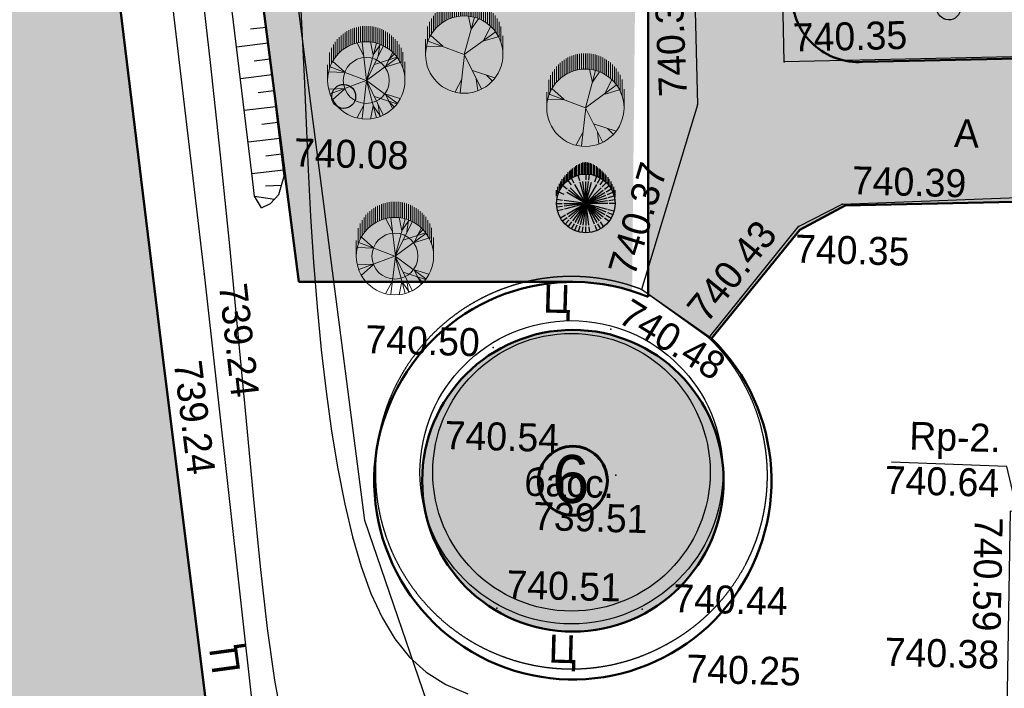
# Model space of a CAD drawing. Header units: millimetres. Extents: x -257011 to 237647566, y 2784933 to 6706507.
# Tile 298 of 451: x 10266826 to 10297659, y 5380212 to 5401131. Entities that reach past the tile are written whole.
import ezdxf

# ---------------------------------------------------------------- set-up
doc = ezdxf.new("R2010")
doc.units = ezdxf.units.MM
doc.header["$LTSCALE"] = 1000
doc.header["$PDMODE"] = 32
doc.header["$PDSIZE"] = 0.3
for name, pattern in [('Д_ТРОТ_ТРУБА', [3, 1.5, -1.5]), ('ДОРОГИ_СТРОЯЩ', [9, 8, -1]), ('Контура низ откосов  Штриховая 0.1-0.5 - - - - - - -', [0.6, 0.1, -0.5]), ('ОТКОС_НИЗ', [1.2, 0.2, -1])]:
    doc.linetypes.add(name, pattern=pattern)
for name, color, linetype in [('(002) Рамка', 7, 'Continuous'), ('(003) Пункты', 7, 'Continuous'), ('(004) Точки рельефа', 7, 'Continuous'), ('(014) Водопровод', 5, 'ИК_Водопровод -------в--------'), ('(025) Дорога', 7, 'Continuous'), ('(027) Гидрография', 7, 'Continuous'), ('(028) Гидротехн.', 7, 'Continuous'), ('(031) Горизонтали', 42, 'Continuous'), ('(035) Откосы', 7, 'Continuous'), ('(038) Деревья', 7, 'Continuous'), ('TREE', 74, 'Continuous')]:
    doc.layers.add(name, color=color, linetype=linetype)
for name, color, linetype, lineweight in [('(032) Горизонтали утолщенные', 32, 'Continuous', 30), ('.', 7, 'Continuous', 15), ('Ф А С А Д', 250, 'Continuous', 15)]:
    doc.layers.add(name, color=color, linetype=linetype, lineweight=lineweight)
doc.styles.add('ATTR', font='romans.shx', dxfattribs={"width": 0.8, "height": 0.470416})
doc.styles.add('BM-431', font='txt')
doc.styles.add('D-431', font='txt', dxfattribs={"width": 2})
doc.styles.add('Roman', font='romans')
doc.styles.get("Standard").update_dxf_attribs({"font": 'ARIALN.TTF'})
doc.styles.add('WMF-Times New Roman0', font='times.ttf')
doc.linetypes.add('KANALIS_K', pattern='A,1,["<",Standard,S=1.8,R=0,X=-0.9,Y=-0.9],3,-1,["К",Standard,S=1.8,R=0,X=-0.9,Y=-0.9],-1,10', length=16)
doc.linetypes.add('ИК_Водопровод -------в--------', pattern='A,9,-0.6,["В",Standard,S=1.2,R=0,X=0,Y=-0.6],-1.2', length=10.8)
pattern_1 = [(95, (0, -250067.28), (-275.171012, 230.8958947), [127, -381]), (185, (57.72, -249998.49), (-230.8958947, -275.171012), [127, -381])]

# ---------------------------------------------------------------- blocks, each defined once
blk = doc.blocks.new('d')
at = {"layer": '(038) Деревья', "color": 30}
blk.add_ellipse((0, 0), major_axis=(0.265, 0.265), ratio=1, start_param=5.497787, end_param=11.780972, dxfattribs=at)
blk = doc.blocks.new('kjvklglhl')
at = {"layer": '(004) Точки рельефа'}
blk.add_lwpolyline([(343.958, 447.537), (343.404, 449.591), (339.791, 449.631)], dxfattribs=at)
for p in [(336.083, 462.055), (333.406, 460.634), (320.534, 458.04), (338.021, 457.657), (336.672, 456.912), (318.108, 454.899), (331.811, 454.811), (330.891, 453.542), (333.962, 453.359), (327.22, 452.858), (316.881, 452.353), (331.176, 448.981), (325.065, 448.539), (327.565, 444.715), (332.114, 444.815), (332.906, 443.73)]:
    blk.add_point(p, dxfattribs=at)
at = {"layer": '(014) Водопровод', "ltscale": 0.5, "flags": 128}
blk.add_lwpolyline([(325.711, 440.112), (326.312, 440.162), (325.744, 440.975), (323.361, 447.342), (313.499, 509.603), (261.079, 502.552), (256.511, 532.162)], dxfattribs=at)
at = {"layer": '(025) Дорога', "linetype": 'Д_ТРОТ_ТРУБА', "flags": 128}
blk.add_lwpolyline([(269.368, 515.247), (270.684, 506.001), (279.473, 507.345), (281.553, 506.423), (308.542, 510.883), (312.531, 513.649), (318.524, 513.838), (330.524, 514.19), (333.406, 460.634), (331.811, 454.811, 1.56758), (332.906, 443.73, 0.509364), (333.962, 453.359), (336.672, 456.912), (338.021, 457.657), (347.714, 458.292), (347.773, 448.108), (343.552, 448.203), (343.703, 435.09)], format="xyb", dxfattribs=at)
for points in [[(323.251, 418.267), (300.714, 414.809), (283.138, 412.485), (281.122, 413.564), (275.085, 449.451), (270.84, 474.617), (267.554, 498.57), (282.371, 501.061), (308.67, 505.056), (310.788, 503.765), (314.781, 477.717), (318.108, 454.899), (323.251, 418.267)], [(321.731, 420.742), (316.881, 452.353), (313.048, 477.771), (309.058, 502.896), (307.912, 503.399), (283.734, 499.451), (269.193, 497.303), (272.561, 474.353), (276.62, 450.413), (282.198, 415.2), (283.437, 414.157), (320.719, 419.528), (321.731, 420.742)], [(374.417, 463.962), (336.083, 462.055), (335.462, 474.337), (374.094, 475.423), (374.417, 463.962)]]:
    blk.add_lwpolyline(points, dxfattribs=at)
at = {"layer": '(025) Дорога', "linetype": 'Контура низ откосов  Штриховая 0.1-0.5 - - - - - - -'}
blk.add_lwpolyline([(333.962, 453.359), (331.811, 454.811)], dxfattribs=at)
at = {"layer": '(027) Гидрография', "color": 3}
blk.add_circle((329.784, 449.03), 4.344, dxfattribs=at)
at = {"layer": '(028) Гидротехн.', "ltscale": 0.8}
blk.add_circle((329.784, 449.03), 4.744, dxfattribs=at)
at = {"layer": '(031) Горизонтали', "flags": 128}
blk.add_lwpolyline([(317.699, 464.454), (318.114, 461.525), (318.509, 458.637), (318.88, 455.809), (319.223, 453.066), (319.542, 450.453), (319.841, 448.017), (320.125, 445.808), (320.399, 443.873), (320.666, 442.262), (320.933, 441.022), (321.202, 440.203)], dxfattribs=at)
at = {"layer": '(032) Горизонтали утолщенные'}
blk.add_lwpolyline([(320.844, 464.049), (320.959, 462.631), (321.065, 461.182), (321.168, 459.718), (321.275, 458.252), (321.392, 456.8), (321.525, 455.375), (321.676, 453.984), (321.845, 452.637), (322.033, 451.341), (322.24, 450.104), (322.468, 448.933), (322.718, 447.837), (322.99, 446.822), (323.286, 445.896), (323.614, 445.061), (323.982, 444.317), (324.399, 443.666), (324.874, 443.109), (325.416, 442.645), (326.033, 442.278), (326.734, 442.006)], dxfattribs=at)
at = {"layer": '(035) Откосы'}
for p, q in [((319.346, 462.612), (319.84, 462.686)), ((318.925, 462.044), (319.914, 462.191)), ((319.493, 461.623), (319.988, 461.697)), ((319.073, 461.055), (320.062, 461.203)), ((319.641, 460.635), (320.136, 460.708)), ((319.22, 460.066), (320.209, 460.214)), ((319.789, 459.646), (320.283, 459.72)), ((319.368, 459.078), (320.357, 459.225)), ((319.936, 458.657), (320.431, 458.731)), ((319.516, 458.089), (320.505, 458.237)), ((319.951, 457.722), (320.456, 457.749)), ((319.619, 457.386), (320.247, 457.309))]:
    blk.add_line(p, q, dxfattribs=at)
blk.add_lwpolyline([(319.844, 457.028), (320.125, 457.17), (320.377, 457.458), (320.534, 458.04), (317.903, 475.66)], dxfattribs=at)
at = {"layer": '(035) Откосы', "linetype": 'ОТКОС_НИЗ'}
blk.add_lwpolyline([(319.844, 457.028), (319.619, 457.386), (319.514, 458.099), (316.916, 475.502), (311.633, 506.487), (311.551, 506.587), (311.219, 506.757), (310.421, 507.002), (284.551, 503.341), (278.518, 502.26), (265.85, 499.872), (266.688, 495.955), (269.851, 477.647), (275.2, 445.294), (281.12, 409.861), (281.136, 409.822), (281.351, 409.621), (310.666, 409.479), (317.618, 409.281), (323.511, 408.859), (324.497, 408.587)], dxfattribs=at)
at = {"layer": '(038) Деревья', "color": 30, "linetype": 'Continuous'}
for p in [(341.184, 463.885), (322.323, 460.585)]:
    blk.add_blockref('d', p, dxfattribs=at)
at = {"layer": '(003) Пункты', "style": 'BM-431'}
blk.add_text('Rp-2.', height=0.875, dxfattribs=at).set_placement((340.33, 450.034))
at = {"layer": '(004) Точки рельефа', "style": 'D-431'}
for s, rotation, p in [('740.32', 94.0803, (333.071, 460.899)), ('740.35', 2.9311, (336.354, 462.385)), ('740.37', 74.6807, (331.583, 455.172)), ('740.43', 52.6537, (333.886, 453.779)), ('739.24', 277.9817, (318.582, 454.58)), ('740.48', 329.7909, (331.061, 453.797)), ('739.24', 278.7227, (317.236, 452.116)), ('740.59', 270.4809, (342.45, 447.993))]:
    blk.add_text(s, height=0.875, rotation=rotation, dxfattribs=at).set_placement(p)
for s, p in [('740.08', (320.821, 458.355)), ('740.39', (338.309, 457.972)), ('740.35', (336.59, 455.785)), ('740.50', (323.22, 452.574)), ('740.54', (325.786, 449.647)), ('740.64', (339.601, 448.631)), ('739.51', (328.626, 447.193)), ('740.51', (327.852, 445.03)), ('740.44', (333.087, 444.747)), ('740.38', (339.75, 443.258)), ('740.25', (333.558, 442.557))]:
    blk.add_text(s, height=0.875, dxfattribs=at).set_placement(p)
at = {"layer": '(025) Дорога', "linetype": 'ДОРОГИ_СТРОЯЩ', "style": 'BM-431'}
for s, p in [('A', (341.466, 459.54)), ('Ц', (328.748, 454.003)), ('Ц', (329.228, 443.058))]:
    blk.add_text(s, height=0.875, dxfattribs=at).set_placement(p)
blk.add_text('Ц', height=0.875, rotation=99.3824, dxfattribs=at).set_placement((319.595, 442.506))
at = {"layer": '(027) Гидрография', "color": 0, "style": 'D-431'}
blk.add_text('басс.', height=0.875, dxfattribs=at).set_placement((328.312, 448.258))
blk = doc.blocks.new('dhdyfh')
at = {"layer": 'TREE', "color": 92, "lineweight": 20}
for p, q in [((10253793, 5665998), (10253793, 5666487)), ((10253854, 5666529), (10253854, 5666039)), ((10253914, 5666083), (10253914, 5666567)), ((10253975, 5666109), (10253975, 5666601)), ((10254035, 5666629), (10254035, 5666140)), ((10254096, 5666652), (10254096, 5666163)), ((10254156, 5666184), (10254156, 5666675)), ((10254217, 5666691), (10254217, 5666204)), ((10254277, 5666217), (10254277, 5666705)), ((10254338, 5666714), (10254338, 5666227)), ((10254398, 5666235), (10254398, 5666724)), ((10254459, 5666724), (10254459, 5666238)), ((10254519, 5666243), (10254519, 5666724)), ((10254580, 5666724), (10254580, 5666240)), ((10254640, 5666233), (10254640, 5666724)), ((10254701, 5666717), (10254701, 5666227)), ((10254761, 5666215), (10254761, 5666706)), ((10254822, 5666693), (10254822, 5666199)), ((10254882, 5666186), (10254882, 5666674)), ((10254943, 5666652), (10254943, 5666166)), ((10255003, 5666140), (10255003, 5666629)), ((10255064, 5666601), (10255064, 5666114)), ((10255125, 5666081), (10255125, 5666565)), ((10255185, 5666529), (10255185, 5666042)), ((10255246, 5665998), (10255246, 5666487)), ((10253551, 5665761), (10253551, 5666240)), ((10253612, 5665831), (10253612, 5666323)), ((10253672, 5665895), (10253672, 5666384)), ((10253733, 5665949), (10253733, 5666439)), ((10254443, 5665800), (10254236, 5666193)), ((10254532, 5665031), (10254393, 5666223)), ((10254522, 5665028), (10254837, 5666198)), ((10254739, 5665821), (10254650, 5666236)), ((10255306, 5666441), (10255306, 5665949)), ((10255367, 5665893), (10255367, 5666384)), ((10255427, 5666323), (10255427, 5665828)), ((10255488, 5665756), (10255488, 5666256)), ((10253370, 5665419), (10253370, 5665908)), ((10253430, 5665555), (10253430, 5666052)), ((10253491, 5665666), (10253491, 5666158)), ((10254522, 5665031), (10255054, 5666100)), ((10254739, 5665828), (10254966, 5666152)), ((10254897, 5665793), (10254946, 5666154)), ((10255123, 5665467), (10255340, 5665898)), ((10255548, 5666158), (10255548, 5665664)), ((10255609, 5665574), (10255609, 5666055)), ((10255669, 5665911), (10255669, 5665409)), ((10253851, 5665290), (10253466, 5665636)), ((10254522, 5665028), (10255488, 5665736)), ((10254778, 5665531), (10255478, 5665762)), ((10255133, 5665459), (10255577, 5665590)), ((10255212, 5665677), (10255390, 5665854)), ((10255730, 5665030), (10255730, 5665615)), ((10253309, 5665030), (10253309, 5665514)), ((10253851, 5665282), (10253348, 5665297)), ((10254519, 5665030), (10253387, 5665451))]:
    blk.add_line(p, q, dxfattribs=at)
at = {"layer": 'TREE', "color": 30, "lineweight": 20, "true_color": 0xf8991e}
for p, q in [((10254519, 5665030), (10253387, 5664608)), ((10254532, 5665028), (10254393, 5663836)), ((10254522, 5665031), (10254837, 5663861)), ((10254522, 5665031), (10255488, 5664323)), ((10254522, 5665028), (10255054, 5663959)), ((10253851, 5664777), (10253348, 5664762)), ((10253851, 5664769), (10253466, 5664423)), ((10254778, 5664528), (10255478, 5664297)), ((10255123, 5664592), (10255340, 5664161)), ((10255133, 5664600), (10255577, 5664469)), ((10255212, 5664382), (10255390, 5664205)), ((10254443, 5664259), (10254236, 5663866)), ((10254739, 5664238), (10254650, 5663823)), ((10254739, 5664231), (10254966, 5663908)), ((10254897, 5664266), (10254946, 5663905))]:
    blk.add_line(p, q, dxfattribs=at)
blk.add_circle((10254519, 5665030), 1210, dxfattribs=at)
at = {"layer": 'TREE', "color": 92, "lineweight": 20}
blk.add_circle((10254519, 5665030), 720, dxfattribs=at)
at = {"layer": 'TREE', "color": 30, "lineweight": 20, "true_color": 0xf8991e, "style": 'ATTR', "width": 0.8, "flags": 9}
for p in [(10254522, 5665031), (10254522, 5665028)]:
    blk.add_attdef('ESTCODE', p, '', height=14.1, rotation=90, dxfattribs=at)
blk = doc.blocks.new('17')
at = {"layer": 'TREE', "color": 68, "lineweight": 20, "true_color": 0x306100}
for p, q in [((16375547, 10777897), (16376284, 10777897)), ((16375547, 10776055), (16376189, 10777778)), ((16375932, 10777072), (16375955, 10777838)), ((16375943, 10777072), (16376470, 10777658)), ((16376140, 10777805), (16376884, 10777805)), ((16376347, 10777713), (16377104, 10777713)), ((16376516, 10777620), (16377265, 10777620)), ((16376661, 10777528), (16377389, 10777528)), ((16376767, 10777436), (16377515, 10777436)), ((16376865, 10777344), (16377610, 10777344)), ((16376947, 10777252), (16377692, 10777252)), ((16377022, 10777160), (16377766, 10777160)), ((16377829, 10777068), (16377084, 10777068)), ((16377151, 10776976), (16377888, 10776976)), ((16377190, 10776884), (16377939, 10776884)), ((16377982, 10776792), (16377237, 10776792)), ((16378017, 10776699), (16377272, 10776699)), ((16375545, 10776036), (16373730, 10776246)), ((16374374, 10776171), (16373777, 10776487)), ((16377304, 10776607), (16378052, 10776607)), ((16378077, 10776515), (16377335, 10776515)), ((16377355, 10776423), (16378098, 10776423)), ((16378111, 10776331), (16377369, 10776331)), ((16377381, 10776239), (16378126, 10776239)), ((16375545, 10776051), (16373917, 10775240)), ((16375545, 10776051), (16377325, 10775571)), ((16375545, 10776051), (16376623, 10774580)), ((16376751, 10775721), (16377384, 10775856)), ((16378115, 10775778), (16377370, 10775778)), ((16377378, 10775870), (16378127, 10775870)), ((16378126, 10776147), (16377386, 10776147)), ((16378126, 10775963), (16377390, 10775963)), ((16377394, 10776055), (16378126, 10776055)), ((16374386, 10775481), (16373835, 10775406)), ((16374784, 10775661), (16374433, 10774595)), ((16376763, 10775721), (16377255, 10775376)), ((16377237, 10775318), (16377982, 10775318)), ((16378017, 10775410), (16377276, 10775410)), ((16377308, 10775502), (16378050, 10775502)), ((16378080, 10775594), (16377327, 10775594)), ((16377351, 10775686), (16378099, 10775686)), ((16374561, 10775000), (16374292, 10774730)), ((16376201, 10775120), (16376400, 10774445)), ((16376213, 10775135), (16376868, 10774805)), ((16377696, 10774857), (16376947, 10774857)), ((16377022, 10774949), (16377766, 10774949)), ((16377829, 10775042), (16377088, 10775042)), ((16377147, 10775134), (16377884, 10775134)), ((16377939, 10775226), (16377198, 10775226)), ((16376376, 10774397), (16377108, 10774397)), ((16377265, 10774489), (16376512, 10774489)), ((16376652, 10774581), (16377414, 10774581)), ((16377515, 10774673), (16376763, 10774673)), ((16376861, 10774765), (16377610, 10774765)), ((16375547, 10774213), (16376438, 10774213)), ((16376888, 10774305), (16376124, 10774305))]:
    blk.add_line(p, q, dxfattribs=at)
blk.add_circle((16375547, 10776055), 1842, dxfattribs=at)
at = {"layer": 'TREE', "color": 68, "lineweight": 20, "true_color": 0x306100, "style": 'ATTR', "width": 0.8, "flags": 9}
blk.add_attdef('ESTCODE', (16375545, 10776051), '', height=21.5, dxfattribs=at)
blk = doc.blocks.new('16')
h = blk.add_hatch(color=256)
h.dxf.hatch_style = 1
h.set_gradient(color1=(153, 204, 102), one_color=1, tint=1, name='SPHERICAL')
h.paths.add_polyline_path([(16382639, 10776741, 1), (16386324, 10776741, 1)])
blk.add_circle((16384481, 10776741), 1842)
at = {"layer": 'TREE'}
for p, q in [((16383746, 10778014), (16383560, 10778336)), ((16384102, 10778156), (16384005, 10778520)), ((16384290, 10778196), (16384241, 10778567)), ((16384481, 10778583), (16384481, 10778214)), ((16384673, 10778196), (16384722, 10778567)), ((16384938, 10778583), (16385310, 10778583)), ((16385044, 10778100), (16385186, 10778442)), ((16385074, 10778491), (16385524, 10778491)), ((16385282, 10778398), (16385700, 10778398)), ((16385450, 10778306), (16385862, 10778306)), ((16385595, 10778214), (16385999, 10778214)), ((16383208, 10777476), (16382886, 10777662)), ((16383317, 10777634), (16383020, 10777862)), ((16383442, 10777780), (16383179, 10778043)), ((16383584, 10777909), (16383360, 10778202)), ((16384481, 10776741), (16383504, 10777717)), ((16384481, 10776741), (16383643, 10777834)), ((16384481, 10776741), (16383791, 10777937)), ((16384481, 10776741), (16384124, 10778075)), ((16384481, 10776741), (16384302, 10778103)), ((16384481, 10778122), (16384481, 10776741)), ((16384481, 10776741), (16384661, 10778103)), ((16384481, 10776741), (16385172, 10777937)), ((16384481, 10776741), (16385320, 10777834)), ((16384481, 10776741), (16385458, 10777717)), ((16385378, 10777909), (16385603, 10778202)), ((16385646, 10777634), (16385943, 10777862)), ((16385701, 10778122), (16386115, 10778122)), ((16385755, 10777476), (16386077, 10777662)), ((16385799, 10778030), (16386226, 10778030)), ((16385881, 10777938), (16386324, 10777938)), ((16385956, 10777846), (16386436, 10777846)), ((16386517, 10777754), (16386019, 10777754)), ((16386085, 10777662), (16386598, 10777662)), ((16383020, 10776933), (16382655, 10776981)), ((16383056, 10777122), (16382702, 10777217)), ((16383119, 10777305), (16382780, 10777445)), ((16384481, 10776741), (16383147, 10777098)), ((16384481, 10776741), (16383207, 10777268)), ((16384481, 10776741), (16383285, 10777431)), ((16384481, 10776741), (16383384, 10777583)), ((16384481, 10776741), (16385678, 10777431)), ((16384481, 10776741), (16385816, 10777098)), ((16385907, 10777122), (16386261, 10777217)), ((16386124, 10777569), (16386671, 10777569)), ((16386744, 10777477), (16386171, 10777477)), ((16386812, 10777385), (16386207, 10777385)), ((16386238, 10777293), (16386872, 10777293)), ((16386924, 10777201), (16386269, 10777201)), ((16386289, 10777109), (16386975, 10777109)), ((16387013, 10777017), (16386304, 10777017)), ((16382639, 10776741), (16383008, 10776741)), ((16383020, 10776548), (16382655, 10776500)), ((16384481, 10776741), (16383100, 10776741)), ((16384481, 10776741), (16383114, 10776920)), ((16384481, 10776741), (16383114, 10776561)), ((16384481, 10776741), (16383207, 10776213)), ((16384481, 10776741), (16383285, 10776050)), ((16384481, 10776741), (16383384, 10775898)), ((16384481, 10776741), (16383504, 10775764)), ((16384481, 10776741), (16383643, 10775648)), ((16384481, 10776741), (16383791, 10775544)), ((16384481, 10776741), (16383956, 10775471)), ((16384481, 10776741), (16384124, 10775406)), ((16384481, 10776741), (16385848, 10776920)), ((16384481, 10776741), (16385863, 10776741)), ((16384481, 10776741), (16385458, 10775764)), ((16384481, 10776741), (16385816, 10776383)), ((16384481, 10776741), (16385678, 10776050)), ((16384481, 10776741), (16385848, 10776561)), ((16384481, 10776741), (16385320, 10775648)), ((16384481, 10776741), (16385172, 10775544)), ((16384481, 10776741), (16384839, 10775406)), ((16384481, 10776741), (16385007, 10775471)), ((16384481, 10776741), (16384661, 10775378)), ((16384481, 10775359), (16384481, 10776741)), ((16385942, 10776548), (16386308, 10776500)), ((16386324, 10776741), (16385955, 10776741)), ((16386285, 10776372), (16386975, 10776372)), ((16387005, 10776464), (16386305, 10776464)), ((16386313, 10776556), (16387035, 10776556)), ((16386316, 10776925), (16387043, 10776925)), ((16387056, 10776833), (16386320, 10776833)), ((16387056, 10776648), (16386324, 10776648)), ((16386328, 10776741), (16387065, 10776741)), ((16383119, 10776176), (16382780, 10776036)), ((16383208, 10776005), (16382886, 10775819)), ((16383317, 10775847), (16383020, 10775619)), ((16385646, 10775847), (16385943, 10775619)), ((16385755, 10776005), (16386077, 10775819)), ((16385844, 10776176), (16386183, 10776036)), ((16386081, 10775819), (16386603, 10775819)), ((16386680, 10775912), (16386132, 10775912)), ((16386171, 10776004), (16386744, 10776004)), ((16386812, 10776096), (16386211, 10776096)), ((16386242, 10776188), (16386872, 10776188)), ((16386928, 10776280), (16386262, 10776280)), ((16383584, 10775572), (16383360, 10775279)), ((16383746, 10775467), (16383560, 10775145)), ((16383918, 10775381), (16383776, 10775039)), ((16384102, 10775325), (16384005, 10774961)), ((16384481, 10774898), (16384481, 10775267)), ((16384673, 10775285), (16384722, 10774914)), ((16384861, 10775325), (16384958, 10774961)), ((16385044, 10775381), (16385186, 10775039)), ((16385217, 10775467), (16385402, 10775145)), ((16385378, 10775572), (16385603, 10775279)), ((16385849, 10775175), (16385446, 10775175)), ((16385521, 10775701), (16385784, 10775438)), ((16385587, 10775267), (16385995, 10775267)), ((16386119, 10775359), (16385697, 10775359)), ((16385795, 10775451), (16386230, 10775451)), ((16386333, 10775543), (16385881, 10775543)), ((16385956, 10775635), (16386427, 10775635)), ((16386517, 10775727), (16386023, 10775727)), ((16384868, 10774898), (16385306, 10774898)), ((16385511, 10774991), (16385058, 10774991)), ((16385310, 10775083), (16385695, 10775083))]:
    blk.add_line(p, q, dxfattribs=at)
at = {"layer": 'TREE', "style": 'ATTR', "width": 0.8, "flags": 9}
blk.add_attdef('ESTCODE', (16384481, 10776741), '', height=21.5, dxfattribs=at)

msp = doc.modelspace()

# ---------------------------------------------------------------- hatches: boundary and pattern name
at = {"layer": '.', "lineweight": 50, "ltscale": 1000, "transparency": 33554687}
h = msp.add_hatch(color=256, dxfattribs=at)
h.dxf.hatch_style = 1
h.set_gradient(color1=(132, 132, 132), color2=(132, 132, 132), tint=1)
edge = h.paths.add_edge_path()
edge.add_line((10293223.125, 5399808.652), (10329186.014, 5400584.91))
edge.add_line((10329186.014, 5400584.91), (10329186.014, 5402497.493))
edge.add_line((10329186.014, 5402497.493), (10345328.474, 5402497.493))
edge.add_line((10345328.474, 5402497.493), (10345328.474, 5401780.91))
edge.add_line((10345328.474, 5401780.91), (10347954.841, 5401780.91))
edge.add_line((10347954.841, 5401780.91), (10347954.841, 5439131.157))
edge.add_line((10347954.841, 5439131.157), (10347139.448, 5439146.427))
edge.add_line((10347139.448, 5439146.427), (10347165.137, 5452908.376))
edge.add_line((10347165.137, 5452908.376), (10348005.201, 5452908.376))
edge.add_line((10348005.201, 5452908.376), (10348005.201, 5465266.947))
edge.add_line((10348005.201, 5465266.947), (10292340.841, 5465266.947))
edge.add_arc((10292404.198, 5463865.656), 1402.722, 92.5888027, 177.7762916)
edge.add_line((10291002.532, 5463920.084), (10291002.532, 5469378.202))
edge.add_line((10291002.532, 5469378.202), (10354910.944, 5468723.934))
edge.add_line((10354910.944, 5468723.934), (10354910.944, 5456175.305))
edge.add_line((10354910.944, 5456175.305), (10357685.763, 5456175.305))
edge.add_line((10357685.763, 5456175.305), (10357664.748, 5435966.909))
edge.add_line((10357664.748, 5435966.909), (10354780.689, 5435963.893))
edge.add_line((10354780.689, 5435963.893), (10354815.475, 5402702.478))
edge.add_line((10354815.475, 5402702.478), (10364775.188, 5402952.736))
edge.add_line((10364775.188, 5402952.736), (10366601.321, 5402864.469))
edge.add_line((10366601.321, 5402864.469), (10366558.958, 5401988.021))
edge.add_line((10366558.958, 5401988.021), (10366382.939, 5398346.402))
edge.add_line((10366382.939, 5398346.402), (10363039.34, 5398613.356))
edge.add_line((10363039.34, 5398613.356), (10362828.153, 5396842.31))
edge.add_line((10362828.153, 5396842.31), (10292673.993, 5395314.65))
edge.add_line((10292673.993, 5395314.65), (10291253.598, 5394553.504))
edge.add_line((10291253.598, 5394553.504), (10288491.666, 5391157.17))
edge.add_line((10288491.666, 5391157.17), (10286502.532, 5392543.44))
edge.add_line((10286502.532, 5392543.44), (10286502.532, 5441392.481))
edge.add_line((10286502.532, 5441392.481), (10291002.532, 5441392.481))
edge.add_line((10291002.532, 5441392.481), (10291002.532, 5401840.32))
edge.add_arc((10293100.291, 5401903.773), 2098.718, 181.732534, 273.3553239)
at = {"lineweight": 100, "transparency": 33554687}
h = msp.add_hatch(color=256, dxfattribs=at)
h.set_gradient(color1=(64, 201, 199), color2=(149, 231, 234), name='SPHERICAL')
edge = h.paths.add_edge_path()
edge.add_arc((10284147.488, 5386706.619), 4719.268, 0, 360)
at = {"lineweight": 50}
h = msp.add_hatch(color=1, dxfattribs=at)
h.set_gradient(color1=(255, 255, 255), one_color=1, tint=1)
h.paths.add_polyline_path([(10283066.815, 5386706.619, 1), (10285228.161, 5386706.619, 1)])
at = {"layer": 'Ф А С А Д', "linetype": 'KANALIS_K', "ltscale": 1000}
h = msp.add_hatch(dxfattribs=at)
h.set_pattern_fill('CROSS', color=92, scale=40, angle=95)
h.set_pattern_definition(pattern_1)
h.paths.add_polyline_path([(10291002.532, 5462591.447), (10320021.445, 5463111.333), (10320021.445, 5454628.437), (10291002.532, 5454628.437)], flags=17)
h.paths.add_polyline_path([(10291002.532, 5438494.06), (10334860.708, 5438494.06), (10334860.708, 5427588.07), (10291002.532, 5427588.07)], flags=17)
h.paths.add_polyline_path([(10291002.532, 5440341.999), (10294739.647, 5440341.999), (10294739.647, 5443753.41), (10292871.508, 5443753.41), (10292871.508, 5447280.333), (10294739.647, 5447280.333), (10294739.647, 5452780.377), (10291002.532, 5452780.377)], flags=17)
h.paths.add_polyline_path([(10291002.532, 5413706.118), (10294739.647, 5413706.118), (10294739.647, 5418509.05), (10293759.32, 5418509.05), (10293759.32, 5422035.972), (10294739.647, 5422035.972), (10294739.647, 5425755.657), (10291002.532, 5425755.657)], flags=17)
edge = h.paths.add_edge_path()
edge.add_line((10293223.125, 5399808.652), (10329186.014, 5400584.91))
edge.add_line((10329186.014, 5400584.91), (10329186.014, 5411981.986))
edge.add_line((10329186.014, 5411981.986), (10291002.532, 5411981.986))
edge.add_line((10291002.532, 5411981.986), (10291002.532, 5401840.32))
edge.add_arc((10293100.291, 5401903.773), 2098.718, 181.732534, 273.3553239)
h.paths.add_polyline_path([(10345336.459, 5401780.91), (10347954.841, 5401780.91), (10347954.841, 5439131.157), (10345336.459, 5439131.157)])
edge = h.paths.add_edge_path()
edge.add_line((10249347.869, 5464415.428), (10220352.394, 5464415.939))
edge.add_line((10220352.394, 5464415.939), (10250729.509, 5473900.836))
edge.add_line((10250729.509, 5473900.836), (10257427.233, 5474293.697))
edge.add_line((10257427.233, 5474293.697), (10339299.453, 5472686.414))
edge.add_line((10339299.453, 5472686.414), (10354910.944, 5471903.427))
edge.add_line((10354910.944, 5471903.427), (10367254.279, 5471043.573))
edge.add_line((10367254.279, 5471043.573), (10366359.443, 5404206.216))
edge.add_line((10366359.443, 5404206.216), (10364775.188, 5402952.736))
edge.add_line((10364775.188, 5402952.736), (10354799.052, 5402702.829))
edge.add_line((10354799.052, 5402702.829), (10354799.052, 5435966.909))
edge.add_line((10354799.052, 5435966.909), (10357685.763, 5435966.909))
edge.add_line((10357685.763, 5435966.909), (10357685.763, 5456175.305))
edge.add_line((10357685.763, 5456175.305), (10354910.944, 5456175.305))
edge.add_line((10354910.944, 5456175.305), (10354910.944, 5468723.934))
edge.add_line((10354910.944, 5468723.934), (10291002.532, 5469378.202))
edge.add_line((10291002.532, 5469378.202), (10291002.532, 5472792.481))
edge.add_line((10291002.532, 5472792.481), (10251302.532, 5472792.481))
edge.add_line((10251302.532, 5472792.481), (10251302.532, 5466152.896))
edge.add_arc((10249347.869, 5466383.667), 1968.239, 270, 353.2667331, ccw=False)
h.paths.add_polyline_path([(10344952.028, 5452898.915), (10348005.201, 5452898.915), (10348005.201, 5465266.947), (10344952.028, 5465266.947)], flags=17)
h = msp.add_hatch(dxfattribs=at)
h.set_pattern_fill('CROSS', color=92, scale=40, angle=95)
h.set_pattern_definition([(95, (0, -408683.44), (-275.171012, 230.8958947), [127, -381]), (185, (57.72, -408614.65), (-230.8958947, -275.171012), [127, -381])])
h.paths.add_polyline_path([(10254854.628, 5440734.445), (10259744.522, 5441392.481), (10264901.947, 5441392.481), (10267356.196, 5422530.373), (10268183.578, 5416171.536), (10271300.011, 5390655.658), (10275259.575, 5358920.825), (10274213.863, 5357736.149), (10255504.784, 5355575.319), (10236795.706, 5353414.489), (10235586.415, 5354492.005), (10231000.58, 5389847.773), (10227615.702, 5413892.915), (10224894.806, 5436928.395)])
h = msp.add_hatch(dxfattribs=at)
h.set_pattern_fill('CROSS', color=92, scale=40, angle=95)
h.set_pattern_definition(pattern_1)
edge = h.paths.add_edge_path()
edge.add_line((10286002.532, 5392642.788), (10286502.532, 5441392.481))
edge.add_line((10286502.532, 5441392.481), (10269349.482, 5441392.481))
edge.add_line((10269349.482, 5441392.481), (10275562.462, 5392925.886))
edge.add_line((10275562.462, 5392925.886), (10284147.488, 5392925.886))
edge.add_arc((10284147.488, 5386706.619), 6219.268, 72.6460502, 90, ccw=False)

# ---------------------------------------------------------------- linework, layer by layer
at = {"layer": '(002) Рамка', "color": 0, "lineweight": 60, "ltscale": 1000}
msp.add_circle((10284147.488, 5386706.619), 1080.673, dxfattribs=at)
at = {"lineweight": 50, "ltscale": 1000}
for p, q in [((10275562.462, 5392925.886), (10269349.482, 5441392.481)), ((10284147.488, 5392925.886), (10275562.462, 5392925.886))]:
    msp.add_line(p, q, dxfattribs=at)
for points in [[(10259744.522, 5441392.481), (10264901.947, 5441392.481), (10265470.699, 5437021.342), (10268183.578, 5416171.536), (10271300.011, 5390655.658), (10275259.575, 5358920.825), (10274213.863, 5357736.149), (10255504.784, 5355575.319), (10236795.706, 5353414.489), (10235586.415, 5354492.005), (10231000.58, 5389847.773), (10227615.702, 5413892.915), (10224894.806, 5436928.395), (10259744.522, 5441392.481)], [(10286502.532, 5392462.751), (10286502.532, 5422930.377)], [(10362828.153, 5396842.31), (10354735.711, 5396666.091), (10292673.993, 5395314.65), (10291253.598, 5394553.504), (10288491.666, 5391157.17)]]:
    msp.add_lwpolyline(points, dxfattribs=at)
at = {"lineweight": 30, "ltscale": 1000}
msp.add_lwpolyline([(10366558.958, 5401988.021), (10366382.939, 5398346.402), (10363039.34, 5398613.356), (10362828.153, 5396842.31), (10292673.993, 5395314.65), (10291253.598, 5394553.504), (10288491.666, 5391157.17), (10286502.532, 5392543.44), (10286502.532, 5441392.481)], dxfattribs=at)
at = {"lineweight": 50, "ltscale": 1000}
msp.add_lwpolyline([(10329186.014, 5411981.986), (10291002.532, 5411981.986), (10291002.532, 5401840.32, 0.422533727), (10293223.125, 5399808.652), (10329186.014, 5400584.91)], format="xyb", close=True, dxfattribs=at)
at = {"lineweight": 30, "ltscale": 1000}
msp.add_lwpolyline([(10291002.532, 5401840.32, 0.422533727), (10293223.125, 5399808.652), (10329186.014, 5400584.91), (10329186.014, 5402497.493)], format="xyb", dxfattribs=at)
at = {"lineweight": 50, "ltscale": 1000}
msp.add_circle((10284147.488, 5386706.619), 4719.268, dxfattribs=at)
msp.add_arc((10284147.488, 5386706.619), 6219.268, 67.7487341, 45.6929666, dxfattribs=at)

# ---------------------------------------------------------------- block references
at = {"lineweight": 5, "xscale": 999.9999999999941, "yscale": 999.9999999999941, "zscale": 999.9999999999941, "rotation": 358.3893224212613}
msp.add_blockref('kjvklglhl', (9941829.75, 4947388.421), dxfattribs=at)
at = {"color": 150, "lineweight": 100, "rotation": 90}
for name, p, xscale, yscale, zscale in [('17', (17360497.266, -5358516.589), 0.6569891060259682, 0.6569891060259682, 0.6569891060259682), ('17', (17364290.908, -5360179.844), 0.6569891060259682, 0.6569891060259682, 0.6569891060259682), ('16', (15657386.19, -2773236.127), 0.4985583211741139, 0.4985583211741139, 0.4985583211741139)]:
    msp.add_blockref(name, p, dxfattribs=dict(at, xscale=xscale, yscale=yscale, zscale=zscale))
at = {"lineweight": 50}
for p in [(23158.846, -265799.075), (24056.973, -271295.886)]:
    msp.add_blockref('dhdyfh', p, dxfattribs=at)

# ---------------------------------------------------------------- texts
at = {"color": 250, "insert": (10284667.392, 5386749.95, 0), "char_height": 1500, "width": 156685.73039, "attachment_point": 6, "style": 'Roman'}
msp.add_mtext('\\pt64500;{\\fArial|b0|i0|c0|p34;6}', dxfattribs=at)
at = {"insert": (9231058.377, 5373609.91), "char_height": 3500, "width": 224024.15487, "attachment_point": 4, "style": 'WMF-Times New Roman0'}
msp.add_mtext('\\pi11644.41958;Samarqand viloyati Toyloq tumani "Хоnсhоrbоg\'" МFY dagi 11-son maktabni rekonstruksiya qilish. \\P\\pi65259.19351;(360 o\'quvchi o\'rinli qo\'shimcha bino qurish).', dxfattribs=at)

doc.saveas('drawing.dxf')
